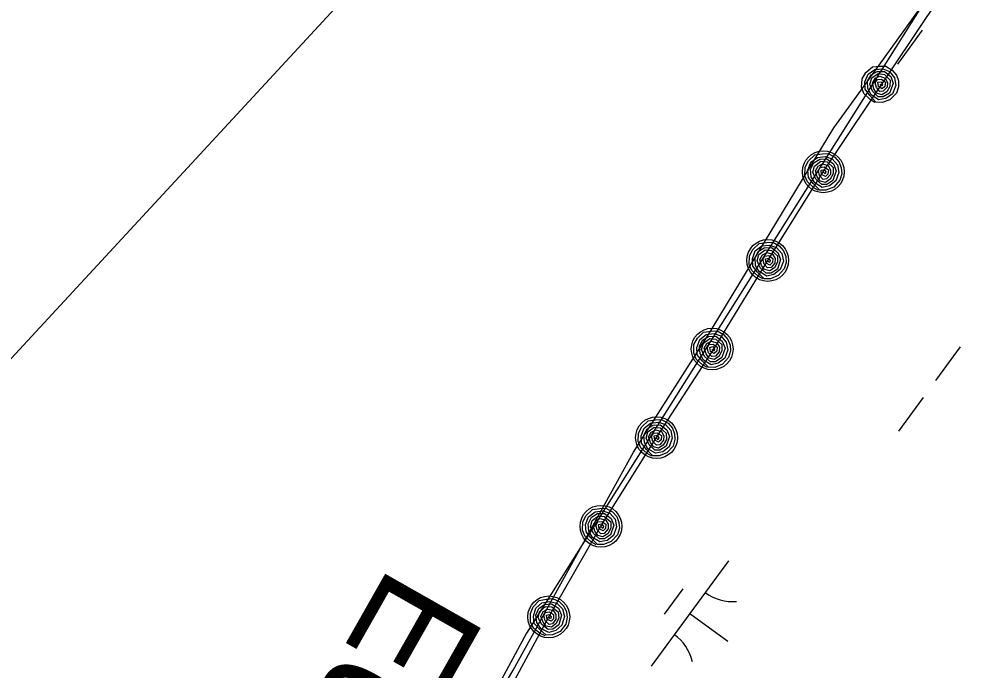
# Model space of a CAD drawing. Extents: x 3905714 to 3926767, y 183354 to 205755.
# Drawn here: x 3919298.9 to 3919661.2, y 195256.3 to 195505.2 of the extents above; entities that cross this region are included whole.
import ezdxf

# ---------------------------------------------------------------- set-up
doc = ezdxf.new("R2010")
doc.units = 0
for name, color, linetype in [('V-RIVR-EDGE', 7, 'Continuous'), ('V-RIVR-IDEN', 7, 'Continuous'), ('V-RRAP-FSHR', 7, 'Continuous'), ('V-TOPO-MINR', 7, 'Continuous'), ('V-TOPO-SHOR', 7, 'Continuous'), ('V-WETL-SWMP', 7, 'Continuous')]:
    doc.layers.add(name, color=color, linetype=linetype)

msp = doc.modelspace()

# ---------------------------------------------------------------- linework, layer by layer
at = {"layer": 'V-RIVR-EDGE'}
msp.add_lwpolyline([(3920101.06, 196157.31), (3919954.17, 195928.6), (3919844.46, 195759.39), (3919708.72, 195612.49), (3919493.03, 195270.35), (3919305.22, 194922.64)], dxfattribs=at)
at = {"layer": 'V-RRAP-FSHR'}
for points in [[(3919350.29, 194994.65), (3919369.88, 195029.96), (3919387.89, 195065.27), (3919406.69, 195100.57), (3919425.48, 195135.88), (3919444.49, 195171.81), (3919463.52, 195206.26), (3919482.56, 195241.44), (3919501.59, 195276.62), (3919521.56, 195311.26), (3919542.82, 195345.14), (3919564.88, 195379.18), (3919585.35, 195412.9), (3919606.62, 195446.78), (3919651.12, 195513.31)], [(3919626.27, 195473.31), (3919624.49, 195474.39), (3919622.17, 195476.69), (3919621.27, 195479.11), (3919621.52, 195482.32), (3919622.91, 195484.7), (3919625.4, 195486.89), (3919628.29, 195487.18), (3919630.57, 195487.18), (3919632.99, 195485.7), (3919634.6, 195483.75), (3919635.33, 195481.51), (3919635.41, 195479.29), (3919634.56, 195476.82), (3919632.12, 195474.34), (3919629.12, 195473.28), (3919626.72, 195473.4), (3919624.36, 195476.01), (3919622.59, 195478.39), (3919622.55, 195481.18), (3919623.78, 195484.17), (3919626.34, 195485.93), (3919629.34, 195486.18), (3919631.95, 195485.17), (3919633.89, 195482.77), (3919634.36, 195479.83), (3919633.06, 195476.64), (3919630.51, 195474.84), (3919627.76, 195474.35), (3919624.94, 195476.18), (3919623.68, 195478.64), (3919623.57, 195481.48), (3919624.91, 195483.9), (3919627.21, 195485.19), (3919629.97, 195485.18), (3919632.41, 195483.19), (3919633.33, 195480.5), (3919631.94, 195476.88), (3919629.5, 195475.43), (3919627.59, 195475.49), (3919625.4, 195477.63), (3919624.37, 195480.33), (3919625.12, 195482.65), (3919627.62, 195484.38), (3919629.96, 195484.02), (3919632.17, 195481.86), (3919632.11, 195479.45), (3919630.86, 195477.37), (3919629, 195476.26), (3919627.02, 195476.84), (3919625.99, 195478.54), (3919625.39, 195480.77), (3919626.46, 195482.55), (3919628.25, 195483.34), (3919630.32, 195482.63), (3919631.22, 195480.95), (3919631.05, 195479.19), (3919629.54, 195477.56), (3919628.22, 195477.44), (3919626.92, 195478.97), (3919626.51, 195480.85), (3919627.29, 195482.05), (3919628.85, 195482.15), (3919630.35, 195481.02), (3919630.12, 195479.4), (3919629.11, 195478.54), (3919627.69, 195479.36), (3919627.53, 195481), (3919628.69, 195481.23), (3919629.31, 195480.28), (3919629.01, 195479.49), (3919628.36, 195480.29)], [(3919604.78, 195439.69), (3919602.96, 195440.69), (3919600.54, 195442.9), (3919599.55, 195445.28), (3919599.67, 195448.49), (3919600.96, 195450.93), (3919603.36, 195453.22), (3919606.24, 195453.63), (3919608.51, 195453.72), (3919610.99, 195452.34), (3919612.68, 195450.45), (3919613.5, 195448.24), (3919613.67, 195446.03), (3919612.92, 195443.52), (3919610.58, 195440.95), (3919607.63, 195439.77), (3919605.23, 195439.79), (3919602.76, 195442.3), (3919600.9, 195444.61), (3919600.75, 195447.4), (3919601.86, 195450.44), (3919604.34, 195452.3), (3919607.33, 195452.67), (3919609.98, 195451.77), (3919612.01, 195449.45), (3919612.6, 195446.53), (3919611.43, 195443.29), (3919608.96, 195441.39), (3919606.23, 195440.78), (3919603.33, 195442.5), (3919601.98, 195444.9), (3919601.75, 195447.74), (3919602.99, 195450.21), (3919605.24, 195451.59), (3919608, 195451.69), (3919610.51, 195449.81), (3919611.54, 195447.16), (3919610.3, 195443.48), (3919607.92, 195441.93), (3919606.01, 195441.92), (3919603.74, 195443.97), (3919602.6, 195446.62), (3919603.25, 195448.97), (3919605.68, 195450.8), (3919608.03, 195450.53), (3919610.33, 195448.47), (3919610.37, 195446.06), (3919609.2, 195443.93), (3919607.39, 195442.75), (3919605.39, 195443.24), (3919604.29, 195444.9), (3919603.6, 195447.1), (3919604.6, 195448.92), (3919606.35, 195449.79), (3919608.45, 195449.17), (3919609.42, 195447.52), (3919609.31, 195445.76), (3919607.88, 195444.07), (3919606.56, 195443.89), (3919605.2, 195445.37), (3919604.71, 195447.23), (3919605.45, 195448.46), (3919607, 195448.62), (3919608.54, 195447.55), (3919608.39, 195445.93), (3919607.4, 195445.02), (3919605.95, 195445.79), (3919605.73, 195447.42), (3919606.88, 195447.7), (3919607.53, 195446.77), (3919607.27, 195445.97), (3919606.58, 195446.74)], [(3919583.52, 195405.81), (3919581.7, 195406.82), (3919579.28, 195409.02), (3919578.29, 195411.4), (3919578.4, 195414.61), (3919579.69, 195417.05), (3919582.1, 195419.34), (3919584.98, 195419.75), (3919587.25, 195419.84), (3919589.73, 195418.46), (3919591.41, 195416.57), (3919592.23, 195414.36), (3919592.4, 195412.15), (3919591.66, 195409.65), (3919589.32, 195407.07), (3919586.36, 195405.89), (3919583.96, 195405.91), (3919581.5, 195408.42), (3919579.63, 195410.74), (3919579.48, 195413.52), (3919580.59, 195416.56), (3919583.07, 195418.42), (3919586.07, 195418.79), (3919588.71, 195417.89), (3919590.75, 195415.57), (3919591.33, 195412.65), (3919590.16, 195409.41), (3919587.69, 195407.51), (3919584.96, 195406.9), (3919582.07, 195408.62), (3919580.71, 195411.02), (3919580.49, 195413.86), (3919581.73, 195416.33), (3919583.98, 195417.71), (3919586.73, 195417.82), (3919589.25, 195415.93), (3919590.28, 195413.28), (3919589.04, 195409.6), (3919586.65, 195408.05), (3919584.75, 195408.04), (3919582.47, 195410.09), (3919581.34, 195412.74), (3919581.99, 195415.1), (3919584.41, 195416.92), (3919586.77, 195416.65), (3919589.06, 195414.59), (3919589.1, 195412.18), (3919587.94, 195410.05), (3919586.13, 195408.87), (3919584.12, 195409.37), (3919583.02, 195411.02), (3919582.33, 195413.22), (3919583.34, 195415.04), (3919585.09, 195415.91), (3919587.19, 195415.29), (3919588.16, 195413.64), (3919588.05, 195411.88), (3919586.61, 195410.19), (3919585.29, 195410.01), (3919583.94, 195411.49), (3919583.45, 195413.35), (3919584.18, 195414.58), (3919585.74, 195414.74), (3919587.28, 195413.67), (3919587.12, 195412.05), (3919586.14, 195411.14), (3919584.69, 195411.91), (3919584.46, 195413.54), (3919585.61, 195413.82), (3919586.27, 195412.89), (3919586.01, 195412.09), (3919585.32, 195412.86)], [(3919562.25, 195371.93), (3919560.43, 195372.93), (3919558.02, 195375.14), (3919557.02, 195377.52), (3919557.14, 195380.74), (3919558.43, 195383.17), (3919560.83, 195385.46), (3919563.71, 195385.87), (3919565.98, 195385.96), (3919568.46, 195384.58), (3919570.15, 195382.69), (3919570.97, 195380.48), (3919571.14, 195378.27), (3919570.39, 195375.77), (3919568.05, 195373.19), (3919565.1, 195372.01), (3919562.7, 195372.03), (3919560.23, 195374.55), (3919558.37, 195376.86), (3919558.22, 195379.64), (3919559.33, 195382.68), (3919561.81, 195384.54), (3919564.8, 195384.91), (3919567.45, 195384.01), (3919569.48, 195381.69), (3919570.07, 195378.77), (3919568.9, 195375.53), (3919566.43, 195373.63), (3919563.7, 195373.02), (3919560.8, 195374.74), (3919559.45, 195377.15), (3919559.22, 195379.98), (3919560.46, 195382.45), (3919562.71, 195383.83), (3919565.47, 195383.94), (3919567.98, 195382.05), (3919569.01, 195379.4), (3919567.77, 195375.72), (3919565.39, 195374.18), (3919563.48, 195374.16), (3919561.21, 195376.21), (3919560.07, 195378.86), (3919560.72, 195381.21), (3919563.15, 195383.04), (3919565.5, 195382.77), (3919567.8, 195380.71), (3919567.84, 195378.3), (3919566.67, 195376.17), (3919564.86, 195374.99), (3919562.86, 195375.49), (3919561.76, 195377.14), (3919561.07, 195379.34), (3919562.07, 195381.16), (3919563.83, 195382.03), (3919565.92, 195381.41), (3919566.89, 195379.76), (3919566.79, 195378), (3919565.35, 195376.31), (3919564.03, 195376.14), (3919562.67, 195377.61), (3919562.18, 195379.47), (3919562.92, 195380.7), (3919564.47, 195380.86), (3919566.01, 195379.79), (3919565.85, 195378.17), (3919564.87, 195377.26), (3919563.42, 195378.03), (3919563.2, 195379.66), (3919564.35, 195379.94), (3919565, 195379.01), (3919564.74, 195378.21), (3919564.05, 195378.99)], [(3919540.99, 195338.05), (3919539.17, 195339.06), (3919536.75, 195341.26), (3919535.76, 195343.65), (3919535.87, 195346.86), (3919537.16, 195349.29), (3919539.57, 195351.58), (3919542.45, 195351.99), (3919544.72, 195352.08), (3919547.2, 195350.7), (3919548.88, 195348.81), (3919549.71, 195346.6), (3919549.87, 195344.39), (3919549.13, 195341.89), (3919546.79, 195339.31), (3919543.83, 195338.13), (3919541.43, 195338.15), (3919538.97, 195340.67), (3919537.1, 195342.98), (3919536.95, 195345.77), (3919538.06, 195348.8), (3919540.54, 195350.66), (3919543.54, 195351.03), (3919546.18, 195350.13), (3919548.22, 195347.81), (3919548.8, 195344.89), (3919547.63, 195341.65), (3919545.16, 195339.75), (3919542.43, 195339.15), (3919539.54, 195340.86), (3919538.18, 195343.27), (3919537.96, 195346.1), (3919539.2, 195348.57), (3919541.45, 195349.96), (3919544.2, 195350.06), (3919546.72, 195348.17), (3919547.75, 195345.52), (3919546.51, 195341.84), (3919544.12, 195340.3), (3919542.22, 195340.29), (3919539.94, 195342.33), (3919538.81, 195344.98), (3919539.46, 195347.34), (3919541.88, 195349.16), (3919544.24, 195348.9), (3919546.53, 195346.83), (3919546.58, 195344.42), (3919545.41, 195342.29), (3919543.6, 195341.11), (3919541.6, 195341.61), (3919540.49, 195343.27), (3919539.8, 195345.46), (3919540.81, 195347.28), (3919542.56, 195348.15), (3919544.66, 195347.53), (3919545.63, 195345.88), (3919545.52, 195344.12), (3919544.08, 195342.43), (3919542.76, 195342.26), (3919541.41, 195343.73), (3919540.92, 195345.59), (3919541.66, 195346.82), (3919543.21, 195346.99), (3919544.75, 195345.92), (3919544.59, 195344.29), (3919543.61, 195343.38), (3919542.16, 195344.15), (3919541.94, 195345.78), (3919543.08, 195346.06), (3919543.74, 195345.13), (3919543.48, 195344.33), (3919542.79, 195345.11)], [(3919519.72, 195304.17), (3919517.9, 195305.18), (3919515.48, 195307.38), (3919514.49, 195309.77), (3919514.61, 195312.98), (3919515.9, 195315.42), (3919518.3, 195317.71), (3919521.18, 195318.11), (3919523.45, 195318.2), (3919525.93, 195316.82), (3919527.62, 195314.93), (3919528.44, 195312.72), (3919528.61, 195310.51), (3919527.86, 195308.01), (3919525.52, 195305.43), (3919522.57, 195304.25), (3919520.17, 195304.27), (3919517.7, 195306.79), (3919515.84, 195309.1), (3919515.69, 195311.89), (3919516.8, 195314.92), (3919519.28, 195316.78), (3919522.27, 195317.15), (3919524.92, 195316.25), (3919526.95, 195313.93), (3919527.54, 195311.01), (3919526.37, 195307.77), (3919523.9, 195305.87), (3919521.17, 195305.27), (3919518.27, 195306.98), (3919516.92, 195309.39), (3919516.69, 195312.22), (3919517.93, 195314.69), (3919520.18, 195316.08), (3919522.94, 195316.18), (3919525.45, 195314.29), (3919526.48, 195311.64), (3919525.24, 195307.96), (3919522.86, 195306.42), (3919520.95, 195306.4), (3919518.68, 195308.45), (3919517.54, 195311.1), (3919518.19, 195313.46), (3919520.62, 195315.29), (3919522.97, 195315.02), (3919525.27, 195312.95), (3919525.31, 195310.54), (3919524.14, 195308.41), (3919522.33, 195307.23), (3919520.33, 195307.73), (3919519.23, 195309.39), (3919518.54, 195311.58), (3919519.54, 195313.4), (3919521.29, 195314.27), (3919523.39, 195313.65), (3919524.36, 195312), (3919524.25, 195310.24), (3919522.82, 195308.55), (3919521.5, 195308.38), (3919520.14, 195309.85), (3919519.65, 195311.71), (3919520.39, 195312.94), (3919521.94, 195313.11), (3919523.48, 195312.04), (3919523.33, 195310.41), (3919522.34, 195309.5), (3919520.89, 195310.28), (3919520.67, 195311.9), (3919521.81, 195312.18), (3919522.47, 195311.25), (3919522.21, 195310.45), (3919521.52, 195311.23)], [(3919500.21, 195269.43), (3919498.33, 195270.32), (3919495.78, 195272.36), (3919494.64, 195274.68), (3919494.54, 195277.89), (3919495.67, 195280.4), (3919497.93, 195282.85), (3919500.77, 195283.43), (3919503.03, 195283.68), (3919505.6, 195282.45), (3919507.4, 195280.68), (3919508.36, 195278.53), (3919508.67, 195276.33), (3919508.09, 195273.79), (3919505.92, 195271.07), (3919503.05, 195269.69), (3919500.65, 195269.56), (3919498.03, 195271.91), (3919496.02, 195274.1), (3919495.69, 195276.87), (3919496.6, 195279.97), (3919498.96, 195281.99), (3919501.92, 195282.55), (3919504.62, 195281.82), (3919506.8, 195279.64), (3919507.57, 195276.76), (3919506.62, 195273.45), (3919504.27, 195271.39), (3919501.59, 195270.62), (3919498.59, 195272.14), (3919497.08, 195274.46), (3919496.67, 195277.27), (3919497.75, 195279.81), (3919499.91, 195281.34), (3919502.65, 195281.62), (3919505.28, 195279.9), (3919506.48, 195277.32), (3919505.48, 195273.57), (3919503.2, 195271.88), (3919501.3, 195271.74), (3919498.9, 195273.64), (3919497.59, 195276.21), (3919498.09, 195278.6), (3919500.39, 195280.58), (3919502.76, 195280.46), (3919505.18, 195278.55), (3919505.38, 195276.15), (3919504.35, 195273.95), (3919502.62, 195272.65), (3919500.59, 195273.02), (3919499.39, 195274.6), (3919498.55, 195276.75), (3919499.44, 195278.63), (3919501.13, 195279.61), (3919503.27, 195279.12), (3919504.34, 195277.55), (3919504.35, 195275.78), (3919503.02, 195274), (3919501.72, 195273.74), (3919500.27, 195275.12), (3919499.66, 195276.95), (3919500.32, 195278.23), (3919501.86, 195278.49), (3919503.46, 195277.52), (3919503.41, 195275.89), (3919502.49, 195274.92), (3919500.99, 195275.6), (3919500.66, 195277.21), (3919501.79, 195277.56), (3919502.5, 195276.68), (3919502.29, 195275.86), (3919501.56, 195276.59)]]:
    msp.add_lwpolyline(points, dxfattribs=at)
for centre in [(3919606.62, 195446.78), (3919585.35, 195412.9), (3919564.09, 195379.02), (3919542.82, 195345.14), (3919521.56, 195311.26), (3919501.59, 195276.62)]:
    msp.add_circle(centre, 8, dxfattribs=at)
at = {"layer": 'V-TOPO-MINR'}
msp.add_lwpolyline([(3918574.39, 194364.96), (3919084.15, 195146.63), (3919725.69, 195839.95), (3919750.75, 195872.53), (3919775.17, 195905.56), (3919798.64, 195939.28), (3919821.48, 195973.45), (3919981.54, 196220.49), (3920027.7, 196295.12), (3920071.72, 196370.94), (3920112.52, 196448.53), (3920151.18, 196527.3), (3920225.28, 196686.64)], dxfattribs=at)
at = {"layer": 'V-TOPO-SHOR'}
msp.add_lwpolyline([(3919311.45, 194941.35), (3919376.53, 195062.11), (3919444.06, 195180.53), (3919487.98, 195256.29), (3919534.01, 195339.55), (3919562.29, 195383.88), (3919610.63, 195463.63), (3919619.48, 195475.65), (3919643.44, 195508.98)], dxfattribs=at)
at = {"layer": 'V-WETL-SWMP'}
for p, q in [((3919619.48, 195475.65), (3919643.44, 195508.99)), ((3919644.42, 195500.87), (3919634.97, 195487.96)), ((3919610.63, 195463.63), (3919619.48, 195475.65)), ((3919562.28, 195383.88), (3919610.63, 195463.63)), ((3919534.01, 195339.55), (3919562.28, 195383.88)), ((3919659.01, 195379.91), (3919649.55, 195367)), ((3919644.82, 195360.55), (3919635.37, 195347.64)), ((3919487.98, 195256.29), (3919534.01, 195339.55)), ((3919570.29, 195298.1), (3919540.74, 195257.77)), ((3919552.84, 195287.33), (3919545.75, 195277.65)), ((3919555.52, 195277.93), (3919570.04, 195267.3))]:
    msp.add_line(p, q, dxfattribs=at)
for centre, start, end in [((3919572.03, 195300.07), 233, 274.5436), ((3919539.38, 195255.51), 13, 54.5436)]:
    msp.add_arc(centre, 17.62, start, end, dxfattribs=at)

# ---------------------------------------------------------------- texts
at = {"layer": 'V-RIVR-IDEN'}
msp.add_text('Edge', height=42, rotation=240.4178, dxfattribs=at).set_placement((3919441.28, 195297.11))

doc.saveas('drawing.dxf')
